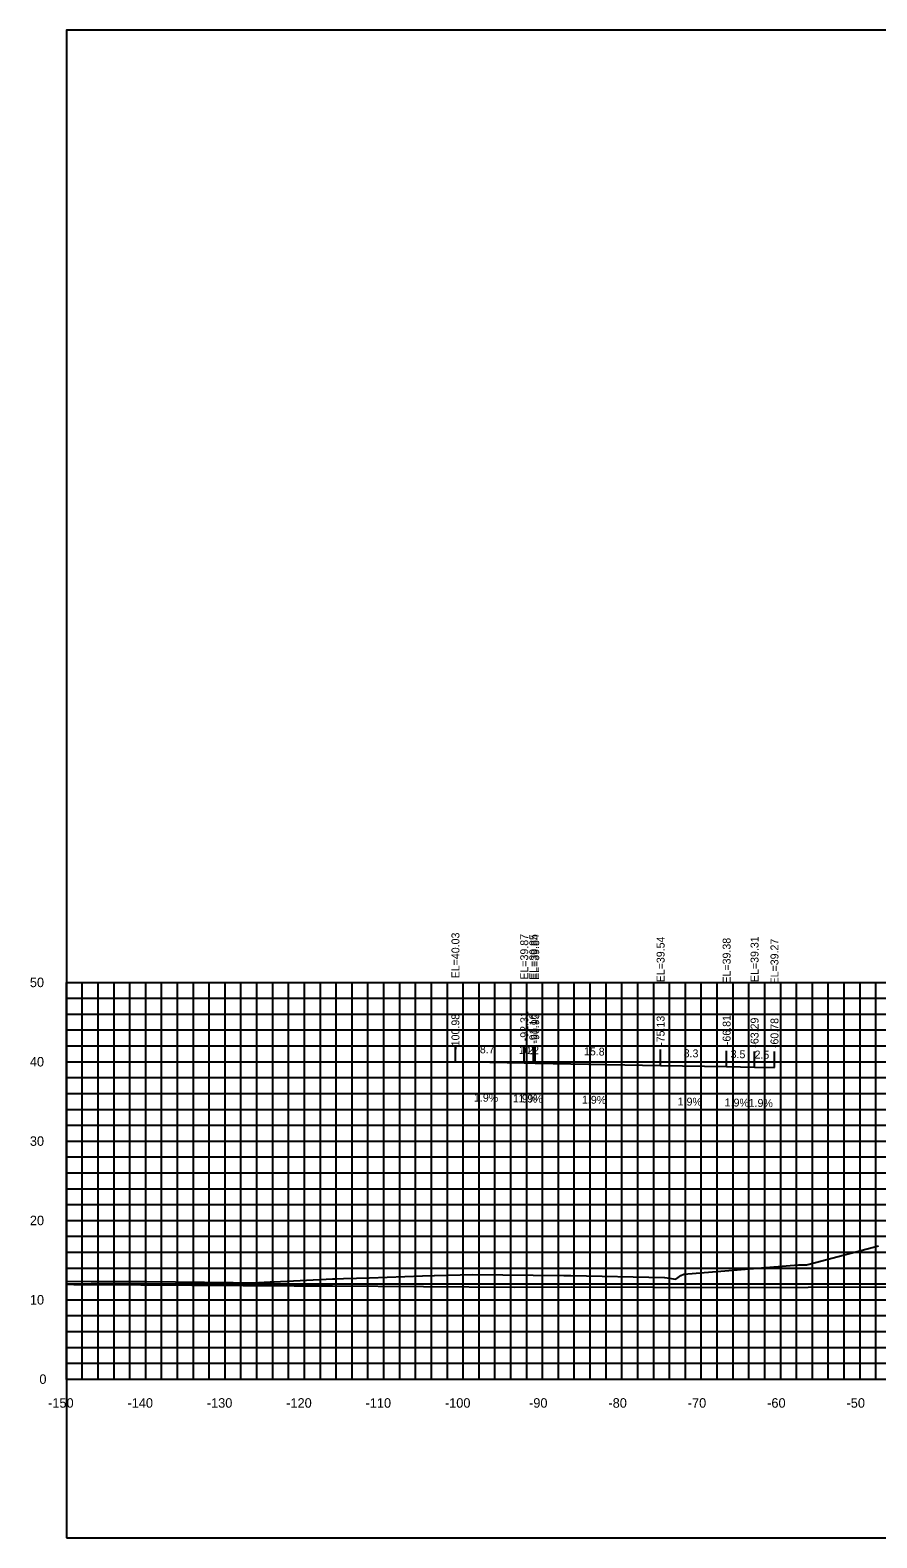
# Model space of a CAD drawing. Extents: x 1800880 to 1818864, y 245271 to 250560.
# Drawn here: x 1815591.2 to 1815697.9, y 247107.1 to 247297.1 of the extents above; entities that cross this region are included whole.
import ezdxf

# ---------------------------------------------------------------- set-up
doc = ezdxf.new("R2010")
doc.units = 0
for name, color, linetype in [('33', 7, 'Continuous'), ('ANNO-TXT', 7, 'Continuous'), ('CL-CNST', 7, 'Continuous'), ('DESIGN - DRAINAGE - Bridges', 7, 'Continuous'), ('Level 37', 7, 'Continuous'), ('Level 46', 7, 'Continuous'), ('Level 62', 7, 'Continuous'), ('SHT-BDR', 7, 'Continuous')]:
    doc.layers.add(name, color=color, linetype=linetype)

msp = doc.modelspace()

# ---------------------------------------------------------------- linework, layer by layer
at = {"layer": 'CL-CNST'}
msp.add_lwpolyline([(1815595.79, 247139.43), (1815598.9, 247139.41), (1815602.9, 247139.41), (1815605.93, 247139.4), (1815616.8, 247139.27), (1815619.18, 247139.24), (1815619.23, 247139.24), (1815621.47, 247139.36), (1815621.54, 247139.36), (1815621.97, 247139.36), (1815629.33, 247139.75), (1815629.49, 247139.75), (1815629.83, 247139.75), (1815629.85, 247139.75), (1815630.72, 247139.77), (1815633.98, 247139.87), (1815640.64, 247140.12), (1815642.14, 247140.17), (1815642.18, 247140.17), (1815645.39, 247140.24), (1815646.9, 247140.28), (1815658.48, 247140.18), (1815659.14, 247140.17), (1815659.35, 247140.17), (1815671.15, 247139.93), (1815671.18, 247139.93), (1815672.57, 247139.68), (1815672.88, 247139.91), (1815673.21, 247140.15), (1815673.57, 247140.32), (1815673.6, 247140.32), (1815688.05, 247141.52), (1815688.59, 247141.52), (1815689.06, 247141.52), (1815690.16, 247141.79), (1815698.13, 247143.89)], dxfattribs=at)
at = {"layer": 'DESIGN - DRAINAGE - Bridges'}
for p, q in [((1815595.73, 247177.1), (1815595.79, 247177.1)), ((1815595.79, 247127.1), (1815595.79, 247177.1)), ((1815595.73, 247167.1), (1815595.79, 247167.1)), ((1815595.73, 247157.1), (1815595.79, 247157.1)), ((1815595.73, 247147.1), (1815595.79, 247147.1)), ((1815595.73, 247137.1), (1815595.79, 247137.1)), ((1815595.73, 247127.1), (1815595.79, 247127.1)), ((1815595.79, 247127.1), (1815895.79, 247127.1)), ((1815595.79, 247127.04), (1815595.79, 247127.1)), ((1815605.79, 247127.04), (1815605.79, 247127.1)), ((1815615.79, 247127.04), (1815615.79, 247127.1)), ((1815625.79, 247127.04), (1815625.79, 247127.1)), ((1815635.79, 247127.04), (1815635.79, 247127.1)), ((1815645.79, 247127.04), (1815645.79, 247127.1)), ((1815655.79, 247127.04), (1815655.79, 247127.1)), ((1815665.79, 247127.04), (1815665.79, 247127.1)), ((1815675.79, 247127.04), (1815675.79, 247127.1)), ((1815685.79, 247127.04), (1815685.79, 247127.1)), ((1815695.79, 247127.04), (1815695.79, 247127.1))]:
    msp.add_line(p, q, dxfattribs=at)
at = {"layer": 'Level 37'}
for p, q in [((1815644.81, 247167.13), (1815644.81, 247169.13)), ((1815653.48, 247166.97), (1815653.48, 247168.97)), ((1815654.63, 247166.95), (1815654.63, 247168.95)), ((1815654.86, 247166.94), (1815654.86, 247168.94)), ((1815670.66, 247166.64), (1815670.66, 247168.64)), ((1815678.98, 247166.48), (1815678.98, 247168.48)), ((1815682.5, 247166.41), (1815682.5, 247168.41)), ((1815685.01, 247166.37), (1815685.01, 247168.37))]:
    msp.add_line(p, q, dxfattribs=at)
msp.add_lwpolyline([(1815595.79, 247107.1), (1815895.79, 247107.1), (1815895.79, 247297.1), (1815595.79, 247297.1)], close=True, dxfattribs=at)
at = {"layer": 'Level 46'}
for p, q in [((1815595.79, 247177.1), (1815895.79, 247177.1)), ((1815595.79, 247127.1), (1815595.79, 247177.1)), ((1815597.79, 247127.1), (1815597.79, 247177.1)), ((1815599.79, 247127.1), (1815599.79, 247177.1)), ((1815601.79, 247127.1), (1815601.79, 247177.1)), ((1815603.79, 247127.1), (1815603.79, 247177.1)), ((1815605.79, 247127.1), (1815605.79, 247177.1)), ((1815607.79, 247127.1), (1815607.79, 247177.1)), ((1815609.79, 247127.1), (1815609.79, 247177.1)), ((1815611.79, 247127.1), (1815611.79, 247177.1)), ((1815613.79, 247127.1), (1815613.79, 247177.1)), ((1815615.79, 247127.1), (1815615.79, 247177.1)), ((1815617.79, 247127.1), (1815617.79, 247177.1)), ((1815619.79, 247127.1), (1815619.79, 247177.1)), ((1815621.79, 247127.1), (1815621.79, 247177.1)), ((1815623.79, 247127.1), (1815623.79, 247177.1)), ((1815625.79, 247127.1), (1815625.79, 247177.1)), ((1815627.79, 247127.1), (1815627.79, 247177.1)), ((1815629.79, 247127.1), (1815629.79, 247177.1)), ((1815631.79, 247127.1), (1815631.79, 247177.1)), ((1815633.79, 247127.1), (1815633.79, 247177.1)), ((1815635.79, 247127.1), (1815635.79, 247177.1)), ((1815637.79, 247127.1), (1815637.79, 247177.1)), ((1815639.79, 247127.1), (1815639.79, 247177.1)), ((1815641.79, 247127.1), (1815641.79, 247177.1)), ((1815643.79, 247127.1), (1815643.79, 247177.1)), ((1815645.79, 247127.1), (1815645.79, 247177.1)), ((1815647.79, 247127.1), (1815647.79, 247177.1)), ((1815649.79, 247127.1), (1815649.79, 247177.1)), ((1815651.79, 247127.1), (1815651.79, 247177.1)), ((1815653.79, 247127.1), (1815653.79, 247177.1)), ((1815655.79, 247127.1), (1815655.79, 247177.1)), ((1815657.79, 247127.1), (1815657.79, 247177.1)), ((1815659.79, 247127.1), (1815659.79, 247177.1)), ((1815661.79, 247127.1), (1815661.79, 247177.1)), ((1815663.79, 247127.1), (1815663.79, 247177.1)), ((1815665.79, 247127.1), (1815665.79, 247177.1)), ((1815667.79, 247127.1), (1815667.79, 247177.1)), ((1815669.79, 247127.1), (1815669.79, 247177.1)), ((1815671.79, 247127.1), (1815671.79, 247177.1)), ((1815673.79, 247127.1), (1815673.79, 247177.1)), ((1815675.79, 247127.1), (1815675.79, 247177.1)), ((1815677.79, 247127.1), (1815677.79, 247177.1)), ((1815679.79, 247127.1), (1815679.79, 247177.1)), ((1815681.79, 247127.1), (1815681.79, 247177.1)), ((1815683.79, 247127.1), (1815683.79, 247177.1)), ((1815685.79, 247127.1), (1815685.79, 247177.1)), ((1815687.79, 247127.1), (1815687.79, 247177.1)), ((1815689.79, 247127.1), (1815689.79, 247177.1)), ((1815691.79, 247127.1), (1815691.79, 247177.1)), ((1815693.79, 247127.1), (1815693.79, 247177.1)), ((1815695.79, 247127.1), (1815695.79, 247177.1)), ((1815697.79, 247127.1), (1815697.79, 247177.1)), ((1815595.79, 247175.1), (1815895.79, 247175.1)), ((1815595.79, 247173.1), (1815895.79, 247173.1)), ((1815595.79, 247171.1), (1815895.79, 247171.1)), ((1815595.79, 247169.1), (1815895.79, 247169.1)), ((1815595.79, 247167.1), (1815895.79, 247167.1)), ((1815595.79, 247165.1), (1815895.79, 247165.1)), ((1815595.79, 247163.1), (1815895.79, 247163.1)), ((1815595.79, 247161.1), (1815895.79, 247161.1)), ((1815595.79, 247159.1), (1815895.79, 247159.1)), ((1815595.79, 247157.1), (1815895.79, 247157.1)), ((1815595.79, 247155.1), (1815895.79, 247155.1)), ((1815595.79, 247153.1), (1815895.79, 247153.1)), ((1815595.79, 247151.1), (1815895.79, 247151.1)), ((1815595.79, 247149.1), (1815895.79, 247149.1)), ((1815595.79, 247147.1), (1815895.79, 247147.1)), ((1815595.79, 247145.1), (1815895.79, 247145.1)), ((1815595.79, 247143.1), (1815895.79, 247143.1)), ((1815595.79, 247141.1), (1815895.79, 247141.1)), ((1815595.79, 247139.1), (1815895.79, 247139.1)), ((1815595.79, 247137.1), (1815895.79, 247137.1)), ((1815595.79, 247135.1), (1815895.79, 247135.1)), ((1815595.79, 247133.1), (1815895.79, 247133.1)), ((1815595.79, 247131.1), (1815895.79, 247131.1)), ((1815595.79, 247129.1), (1815895.79, 247129.1)), ((1815595.79, 247127.1), (1815895.79, 247127.1))]:
    msp.add_line(p, q, dxfattribs=at)
at = {"layer": 'Level 62'}
for points in [[(1815644.81, 247167.13), (1815653.48, 247166.97), (1815654.63, 247166.95), (1815654.86, 247166.94), (1815670.66, 247166.64), (1815678.98, 247166.48), (1815682.5, 247166.41), (1815685.01, 247166.37)], [(1815595.79, 247139.05), (1815596.74, 247139.04), (1815598.69, 247139.04), (1815624.5, 247138.86), (1815629.3, 247138.86), (1815652.25, 247138.7), (1815659.45, 247138.73), (1815680.01, 247138.66), (1815689.25, 247138.71), (1815707.76, 247138.73), (1815718.77, 247138.79), (1815735.52, 247138.5), (1815748.06, 247138.57), (1815763.28, 247138.73), (1815777.3, 247138.64), (1815791.03, 247138.72), (1815804.84, 247138.96), (1815818.79, 247139.04), (1815832.33, 247138.67), (1815846.54, 247138.77), (1815866.25, 247138.08), (1815874.3, 247138.14), (1815894.31, 247138.14), (1815895.79, 247138.15)]]:
    msp.add_lwpolyline(points, dxfattribs=at)

# ---------------------------------------------------------------- texts
for s, p in [('-150', (1815593.49, 247123.5)), ('-140', (1815603.49, 247123.5)), ('-130', (1815613.49, 247123.5)), ('-120', (1815623.49, 247123.5)), ('-110', (1815633.49, 247123.5)), ('-100', (1815643.49, 247123.5)), ('-90', (1815654.09, 247123.5)), ('-80', (1815664.09, 247123.5)), ('-70', (1815674.09, 247123.5)), ('-60', (1815684.09, 247123.5)), ('-50', (1815694.09, 247123.5))]:
    msp.add_text(s, height=1.2).set_placement(p)
at = {"layer": '33'}
for s, p in [('50', (1815591.19, 247176.5)), ('40', (1815591.19, 247166.5)), ('30', (1815591.19, 247156.5)), ('20', (1815591.19, 247146.5)), ('10', (1815591.19, 247136.5)), ('0', (1815592.39, 247126.5))]:
    msp.add_text(s, height=1.2, dxfattribs=at).set_placement(p)
at = {"layer": 'ANNO-TXT'}
for s, rotation, p in [('8.7', 358.9095, (1815647.88, 247168.17)), ('1.2', 358.9052, (1815652.79, 247168.08)), ('0.2', 358.9052, (1815653.48, 247168.07)), ('15.8', 358.9052, (1815661, 247167.92)), ('8.3', 358.9052, (1815673.56, 247167.68)), ('3.5', 358.9052, (1815679.48, 247167.57)), ('2.5', 358.9052, (1815682.49, 247167.51)), ('1.9%', 358.9095, (1815647.14, 247162.09)), ('1.9%', 358.9052, (1815652.05, 247161.99)), ('1.9%', 358.9052, (1815652.74, 247161.98)), ('1.9%', 358.9052, (1815660.75, 247161.83)), ('1.9%', 358.9052, (1815672.81, 247161.6)), ('1.9%', 358.9052, (1815678.73, 247161.48)), ('1.9%', 358.9052, (1815681.75, 247161.43))]:
    msp.add_text(s, height=1, rotation=rotation, dxfattribs=at).set_placement(p)
at = {"layer": 'DESIGN - DRAINAGE - Bridges'}
msp.add_text('-', height=0.0001, dxfattribs=at).set_placement((1815595.79, 247127.1))
at = {"layer": 'SHT-BDR'}
for s, p in [('EL=40.03', (1815645.31, 247177.61)), ('EL=39.87', (1815653.98, 247177.44)), ('EL=39.85', (1815655.13, 247177.42)), ('EL=39.84', (1815655.36, 247177.41)), ('EL=39.54', (1815671.16, 247177.11)), ('EL=39.38', (1815679.48, 247176.95)), ('EL=39.31', (1815683, 247177.14)), ('EL=39.27', (1815685.51, 247176.84)), ('-100.98', (1815645.31, 247168.6)), ('-92.31', (1815653.98, 247169.68)), ('-91.16', (1815655.13, 247169.36)), ('-90.93', (1815655.36, 247169.4)), ('-66.81', (1815679.48, 247169.19)), ('-75.13', (1815671.16, 247169.1)), ('-63.29', (1815683, 247168.87)), ('-60.78', (1815685.51, 247168.82))]:
    msp.add_text(s, height=1, rotation=90, dxfattribs=at).set_placement(p)

doc.saveas('drawing.dxf')
